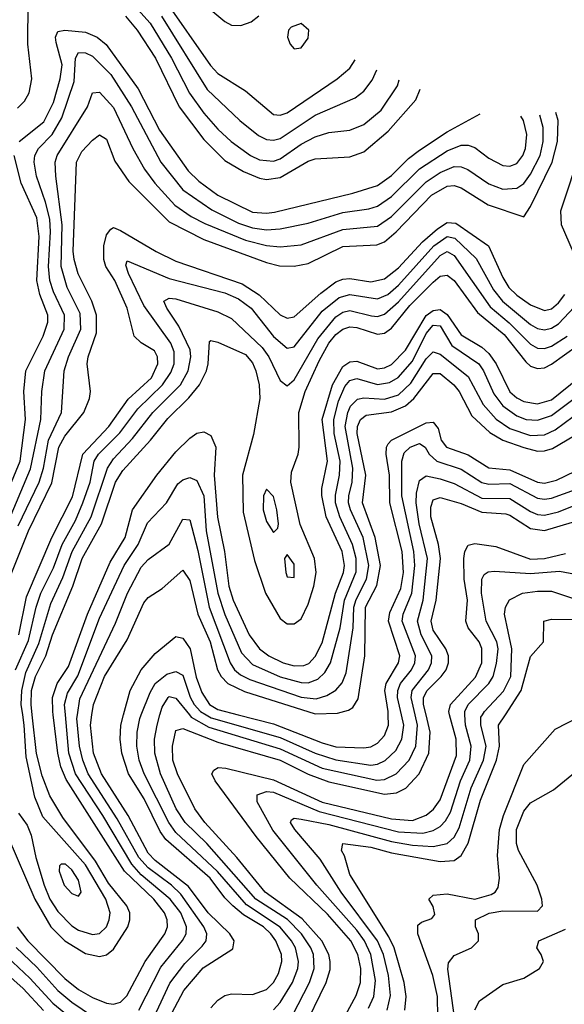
# Model space of a CAD drawing. Header units: inches. Extents: x 990535 to 1117859, y 769386 to 892122.
# Tile 280 of 656: x 1030560 to 1032127, y 879167 to 882000. Entities that reach past the tile are written whole.
import ezdxf

# ---------------------------------------------------------------- set-up
doc = ezdxf.new("R2010")
doc.units = ezdxf.units.IN
doc.header["$MEASUREMENT"] = 0
doc.layers.add('B0837', color=7, linetype='Continuous')
doc.layers.add('B0838', color=7, linetype='Continuous')

msp = doc.modelspace()

# ---------------------------------------------------------------- linework, layer by layer
at = {"layer": 'B0837', "color": 5}
for points, elevation in [([(1030154.2, 880000), (1030170, 879986.9), (1030290, 879918.9), (1030350, 879875.4), (1030430.5, 879790), (1030526, 879650), (1030603.7, 879470), (1030650.1, 879390), (1030690, 879350.1), (1030750, 879313), (1030790, 879304.3), (1030810, 879309.7), (1030830, 879325.6), (1030871.4, 879390), (1030877.4, 879410), (1030877, 879430), (1030868.7, 879450), (1030815.9, 879515.9), (1030778.6, 879578.6), (1030684.8, 879704.8), (1030647.1, 879767.1), (1030624.7, 879824.7), (1030608.7, 879888.7), (1030596.7, 880000)], 3920), ([(1030553.6, 879390), (1030584.3, 879350), (1030690, 879241.3), (1030730, 879210.1), (1030770, 879186.3), (1030810, 879170.1), (1030830, 879167.7), (1030850, 879173.6), (1030868.7, 879191.3), (1030921.7, 879290), (1030978.1, 879370), (1030985.6, 879390), (1030985, 879410), (1030977.1, 879430), (1030946.1, 879470), (1030861.6, 879550), (1030693.9, 879813.9), (1030678.8, 879850), (1030669.8, 879890), (1030656.9, 880000)], 3880), ([(1030557.1, 879717.1), (1030582.2, 879682.2), (1030593.8, 879653.8), (1030607.1, 879590), (1030630.7, 879510), (1030647.1, 879470), (1030670, 879434), (1030710, 879392.8), (1030730, 879380.2), (1030770, 879367.6), (1030790, 879370.5), (1030810, 879389.6), (1030818.1, 879410), (1030821.1, 879430), (1030808, 879470), (1030750, 879568.1), (1030626.9, 879706.9), (1030603.5, 879763.5), (1030578.9, 879878.9), (1030573.5, 879970), (1030569.1, 880000)], 3940), ([(1030903.3, 879150), (1030966.2, 879273.8), (1031029, 879351), (1031039.4, 879370), (1031040.3, 879390), (1031024, 879430), (1030993.4, 879470), (1030910, 879539.8), (1030882.7, 879570), (1030799.4, 879710), (1030720.5, 879830), (1030702.2, 879890), (1030692.2, 880000)], 3860), ([(1030928.7, 879091.3), (1030991.8, 879228.2), (1031035.2, 879284.8), (1031085.6, 879334.4), (1031097.1, 879350), (1031099, 879370), (1031090.5, 879390), (1031024, 879484), (1030996.7, 879510), (1030930, 879559.5), (1030902.7, 879590), (1030841, 879701), (1030757.8, 879830), (1030741.7, 879870), (1030732.8, 879910), (1030725.1, 879990), (1030726.6, 880000)], 3840), ([(1030998, 879142), (1031032.8, 879207.2), (1031088.2, 879271.8), (1031173.1, 879326.9), (1031177.3, 879350), (1031164.4, 879370), (1031102.6, 879430), (1031045.8, 879505.8), (1030950, 879580.7), (1030930, 879601.7), (1030872, 879710), (1030795.4, 879830), (1030772.4, 879890), (1030763.8, 879970), (1030768.3, 880000)], 3820), ([(1031110, 879156.6), (1031130, 879178.8), (1031150, 879192.2), (1031170, 879196.8), (1031230, 879195.6), (1031270, 879210.1), (1031290.1, 879229.9), (1031304.5, 879255.5), (1031314.1, 879290), (1031313.6, 879310), (1031297.5, 879350), (1031282.7, 879370), (1031261.2, 879390), (1031204.6, 879424.6), (1031173.7, 879450), (1031150, 879473.3), (1031108.1, 879530), (1030980.9, 879640.9), (1030964.7, 879664.7), (1030918.4, 879758.4), (1030873.5, 879830), (1030854.2, 879890), (1030849.5, 879930), (1030850.9, 879970), (1030859, 880000)], 3780), ([(1031290, 879151.6), (1031310, 879172.2), (1031345, 879230), (1031360.8, 879270), (1031362.7, 879290), (1031353.5, 879330), (1031342.5, 879350), (1031310, 879389), (1031213.2, 879453.2), (1031129.5, 879549.5), (1031010, 879661.1), (1030989, 879690), (1030918.6, 879830), (1030904.2, 879870), (1030897.7, 879910), (1030898.1, 879950), (1030906.2, 879990), (1030910.1, 880000)], 3760), ([(1031344.7, 879135.3), (1031393.6, 879230), (1031407.4, 879270), (1031405.7, 879310), (1031397.7, 879330), (1031371, 879370), (1031330.7, 879410.7), (1031239.5, 879470), (1031098.7, 879630), (1031036, 879690), (1031010.9, 879730), (1030965, 879830), (1030949, 879890), (1030948.6, 879930), (1030955.6, 879970), (1030963.9, 880000)], 3740), ([(1031373.8, 879090), (1031441.7, 879230), (1031453.1, 879266.9), (1031453.7, 879290), (1031449.9, 879310.1), (1031429.5, 879350), (1031373, 879413), (1031266.8, 879490), (1031185, 879590), (1031092.8, 879690), (1031063.7, 879730), (1031014.2, 879830), (1031001.3, 879870), (1031000.1, 879910), (1031010, 879955.3), (1031030, 879961.2), (1031130, 879921.4), (1031310, 879869.9), (1031390, 879828.9), (1031450, 879807.1), (1031610, 879771.4), (1031644.5, 879775.5), (1031670.7, 879789.3), (1031709.3, 879830.7), (1031737.5, 879890), (1031740.7, 879950), (1031729.1, 880000)], 3720), ([(1031048.5, 880000), (1031053.7, 879993.7), (1031104.5, 879964.5), (1031310, 879902.2), (1031430, 879846.6), (1031587.9, 879812.1), (1031610, 879813.7), (1031643.3, 879830), (1031680.8, 879870), (1031700, 879910), (1031704.9, 879970), (1031697.9, 880000)], 3740), ([(1031096.7, 880000), (1031111.2, 879991.2), (1031310, 879934.8), (1031410, 879889.7), (1031470, 879870.2), (1031570, 879855.7), (1031590, 879858.4), (1031611.4, 879868.6), (1031642.1, 879897.9), (1031659.6, 879930), (1031665, 879970), (1031658.4, 880000)], 3760), ([(1031472.4, 879090), (1031527.8, 879192.2), (1031540.4, 879230), (1031541.6, 879270), (1031532.9, 879310), (1031512.6, 879350), (1031446.2, 879426.2), (1031337.8, 879530), (1031240.8, 879650), (1031123, 879810), (1031113.5, 879830), (1031119.2, 879840.8), (1031131.2, 879848.8), (1031153.6, 879846.4), (1031290, 879813), (1031430, 879749.1), (1031630, 879700.4), (1031690, 879696.5), (1031730, 879711.8), (1031751.1, 879728.9), (1031770, 879755.1), (1031816.9, 879883.1), (1031815.5, 879930), (1031797, 880000)], 3680), ([(1031189.2, 880000), (1031290, 879974), (1031430, 879919.4), (1031470, 879908.4), (1031550, 879904.8), (1031570, 879908.3), (1031590, 879918.6), (1031610, 879940.6), (1031620.8, 879970), (1031620.6, 880000)], 3780), ([(1031564, 879156), (1031579.1, 879190), (1031584.1, 879235.9), (1031570.7, 879310), (1031551.9, 879350), (1031530, 879380.6), (1031414.9, 879510), (1031288.2, 879668.2), (1031243.8, 879750), (1031243.4, 879770), (1031270, 879779.6), (1031290, 879777.4), (1031421.8, 879721.8), (1031650, 879663.8), (1031720, 879660), (1031750, 879666.8), (1031770, 879678.6), (1031785.3, 879694.7), (1031799.6, 879720.4), (1031828.2, 879810), (1031854.8, 879870), (1031859.1, 879910), (1031842.4, 879970), (1031840.9, 880000)], 3660), ([(1031617.4, 879150), (1031627.3, 879192.7), (1031621.2, 879250), (1031606.7, 879310), (1031589.6, 879350), (1031484.9, 879490), (1031425.1, 879585.1), (1031351.9, 879670), (1031338.9, 879690), (1031342.3, 879697.7), (1031350, 879702.3), (1031370, 879700.1), (1031450, 879684.6), (1031630, 879635.8), (1031690, 879625.2), (1031750, 879621.5), (1031790, 879630.1), (1031810, 879648.2), (1031824.6, 879675.4), (1031859.3, 879790), (1031894.8, 879870), (1031901.7, 879910), (1031886.8, 879970), (1031887.1, 879992.9), (1031891.2, 880000)], 3640), ([(1031668, 879150), (1031672, 879190), (1031666.1, 879230), (1031637.3, 879330), (1031621.7, 879361.7), (1031510, 879540.9), (1031494.8, 879594.8), (1031486.3, 879610), (1031489.7, 879630), (1031570, 879619.2), (1031630, 879602.9), (1031770, 879577.9), (1031810, 879580.8), (1031830, 879595.5), (1031850, 879630.7), (1031885.7, 879754.3), (1031931.9, 879870), (1031940.1, 879910), (1031937.9, 879970), (1031957.5, 880000)], 3620), ([(1031763.3, 879130), (1031762.5, 879190), (1031748.6, 879250), (1031705.2, 879370), (1031705.6, 879394.4), (1031716.6, 879403.4), (1031745.9, 879414.1), (1031754.9, 879425.1), (1031750, 879448.2), (1031737.4, 879470), (1031750, 879481.5), (1031790, 879484.6), (1031870, 879469.6), (1031916.5, 879483.4), (1031928.1, 879490), (1031937, 879503), (1031940.7, 879530), (1031935.1, 879595.1), (1031940.8, 879670), (1031951.9, 879710), (1032010, 879857.4), (1032100.8, 879959.2), (1032170, 879994.5)], 3580), ([(1031811.2, 879128.8), (1031791.7, 879268.3), (1031793.9, 879286.1), (1031810, 879307.4), (1031860.4, 879330), (1031879.8, 879350), (1031880.2, 879370), (1031871.2, 879390), (1031871.3, 879410), (1031910.8, 879429.2), (1031950, 879436.2), (1032050, 879435.3), (1032063.7, 879450), (1032062.2, 879470), (1032049.3, 879510), (1031995.6, 879610), (1031989.4, 879629.4), (1031989.7, 879670), (1032010, 879723), (1032030, 879747), (1032096.2, 879783.8), (1032170, 879844.3)], 3560), ([(1030111, 879090), (1030074.3, 879230), (1030074.7, 879310), (1030051.5, 879428.5), (1030051.4, 879450), (1030067.3, 879472.7), (1030130, 879503), (1030148.8, 879530), (1030160.9, 879570), (1030171.9, 879688.1), (1030190, 879722.8), (1030210, 879731.5), (1030230, 879730.1), (1030250, 879722.2), (1030290, 879693.1), (1030333.5, 879650), (1030370, 879595.3), (1030440.3, 879430), (1030478.8, 879358.8), (1030524.1, 879304.1), (1030590, 879242.8), (1030656.2, 879170), (1030730, 879109.6)], 3840), ([(1030136.9, 879130), (1030123.1, 879210), (1030120.2, 879290), (1030102.2, 879410), (1030109.9, 879430), (1030150, 879457.4), (1030174.2, 879485.8), (1030186.3, 879513.7), (1030210, 879608.6), (1030218.3, 879621.7), (1030230, 879633.8), (1030250, 879634.3), (1030290, 879610.5), (1030314.5, 879590), (1030350, 879539.4), (1030406.4, 879410), (1030459.3, 879319.3), (1030497.2, 879277.2), (1030570, 879212.5), (1030629.1, 879149.1)], 3820), ([(1031869.2, 879150.8), (1031883.1, 879176.9), (1031950, 879223.8), (1032010, 879242), (1032055.6, 879270), (1032066.8, 879290), (1032060.7, 879310), (1032047.8, 879330), (1032053.3, 879350), (1032130, 879383)], 3540), ([(1030550.4, 879330.4), (1030610, 879273.6), (1030670, 879207), (1030710, 879173.3), (1030770, 879132.9)], 3860)]:
    msp.add_lwpolyline(points, dxfattribs=dict(at, elevation=elevation))
at = {"layer": 'B0837', "color": 5, "elevation": 3960}
msp.add_lwpolyline([(1030692.5, 879570), (1030679.3, 879570), (1030674.7, 879565.3), (1030673.6, 879550), (1030688.8, 879510), (1030710, 879486.1), (1030730, 879478), (1030737.2, 879490), (1030730, 879524.5), (1030710, 879554.1)], close=True, dxfattribs=at)
at = {"layer": 'B0838', "color": 5}
for points, elevation in [([(1030554, 881746), (1030574.2, 881765.8), (1030587.3, 881790), (1030595, 881830), (1030583.6, 881930), (1030584.5, 882050)], 4120), ([(1030882, 882050), (1030935.8, 881990), (1030997.2, 881890), (1031048.6, 881788.6), (1031090, 881730.9), (1031130, 881685.1), (1031168.8, 881650), (1031224.1, 881610), (1031250, 881597.4), (1031290, 881593.2), (1031310, 881600.1), (1031370, 881642.6), (1031410, 881663.5), (1031450, 881675.8), (1031510, 881682.8), (1031550, 881698.7), (1031599.8, 881740.2), (1031647, 881810), (1031652.2, 881827.2)], 4140), ([(1030977.6, 882057.6), (1031108.8, 881868.8), (1031130, 881845.4), (1031210, 881795.6), (1031290, 881727.2), (1031310, 881725.3), (1031330, 881731.9), (1031473.9, 881830), (1031510, 881860.7), (1031525.3, 881884.8)], 4180), ([(1030864.6, 882010), (1030898.1, 881970), (1030951.5, 881890), (1031019.4, 881750), (1031090, 881655.3), (1031150, 881595.5), (1031203.9, 881563.9), (1031250, 881544.2), (1031270, 881540.4), (1031310, 881545.9), (1031390, 881593.7), (1031410, 881599.5), (1031510, 881605.8), (1031550, 881620.2), (1031620.4, 881679.6), (1031700.3, 881770), (1031712.1, 881800)], 4120), ([(1030968.4, 882010), (1031099.2, 881799.2), (1031193.9, 881710), (1031247.3, 881667.3), (1031270, 881655.5), (1031290, 881653.4), (1031310, 881658.5), (1031410, 881725.4), (1031524.9, 881775.1), (1031550, 881794.2), (1031574.1, 881825.9), (1031587.6, 881856.5)], 4160), ([(1031110, 882028.6), (1031150, 881995.1), (1031170, 881984.9), (1031196.3, 881983.7), (1031226.1, 881993.9), (1031248.6, 882011.4)], 4220), ([(1030559, 881650), (1030630, 881706.5), (1030657.7, 881762.3), (1030676.8, 881830), (1030682.2, 881870), (1030665.2, 881934.8), (1030663.6, 881950), (1030670, 881966), (1030689.9, 881970.1), (1030750, 881964), (1030783.3, 881950), (1030809.3, 881929.3), (1030901.1, 881801.1), (1030962.6, 881682.6), (1031045.3, 881565.3), (1031075.4, 881535.4), (1031130, 881495.4), (1031230, 881446.8), (1031270, 881443.3), (1031293.3, 881446.7), (1031518.9, 881501.1), (1031590, 881523.6), (1031630, 881551.6), (1031679, 881601), (1031710, 881625.3), (1031790, 881677.2), (1031884.4, 881729.4)], 4080), ([(1030481.8, 880450), (1030591.8, 880708.2), (1030621.2, 880850), (1030623.8, 880930), (1030632.4, 880990), (1030688.7, 881110), (1030689.5, 881150), (1030657.2, 881217.2), (1030646.7, 881250), (1030643.1, 881290), (1030649.5, 881390), (1030646.7, 881426.7), (1030635.1, 881475.1), (1030608.9, 881550), (1030602, 881590), (1030604.1, 881610), (1030614.1, 881630), (1030653.7, 881670), (1030681.7, 881718.3), (1030717.1, 881822.9), (1030721.1, 881890), (1030730, 881906), (1030750, 881904.9), (1030770, 881895.2), (1030822.2, 881842.2), (1030881.8, 881750), (1030966.2, 881590), (1031030, 881510.4), (1031112.9, 881452.9), (1031190, 881415.2), (1031230, 881401.6), (1031270, 881396), (1031310, 881399), (1031390, 881415), (1031490, 881445.2), (1031564.3, 881455.7), (1031590, 881464), (1031630, 881491.5), (1031710, 881571.1), (1031790, 881622.9), (1031830, 881639.3), (1031850, 881639.6), (1031870, 881632.4), (1031910, 881601.8), (1031950, 881580.7), (1031970, 881578.7), (1031990, 881586.9), (1032008, 881610), (1032015.2, 881630), (1032019.2, 881670), (1032009.6, 881710), (1032002.1, 881722.9)], 4060), ([(1030555.7, 880544.3), (1030616.8, 880670), (1030628.7, 880710), (1030643.2, 880790), (1030680.9, 880870), (1030688.5, 880990), (1030700.4, 881030), (1030736.5, 881110), (1030734.7, 881154.7), (1030697.3, 881230), (1030680.1, 881290), (1030682.6, 881410), (1030663.9, 881550), (1030662.7, 881590), (1030668.3, 881610), (1030755.7, 881750), (1030770, 881790.3), (1030790, 881791.9), (1030830, 881747.6), (1030885.8, 881630), (1030919.8, 881570), (1030949.4, 881530), (1031007.1, 881467.1), (1031053.8, 881433.8), (1031093.4, 881413.4), (1031210, 881366), (1031269.9, 881350.1), (1031310, 881346.9), (1031370, 881352.4), (1031490, 881396.6), (1031590, 881406.6), (1031630, 881433.9), (1031730, 881533.7), (1031770, 881560.7), (1031810, 881577.9), (1031830, 881577.3), (1031849.6, 881569.6), (1031910, 881527.9), (1031950, 881513), (1031990, 881515.2), (1032010, 881528.9), (1032030, 881555.6), (1032057.3, 881610), (1032066, 881650), (1032066.2, 881690), (1032056.6, 881726)], 4040), ([(1030524.1, 880375.9), (1030586.2, 880530), (1030652.8, 880667.2), (1030673.2, 880770), (1030690, 880802.4), (1030744.8, 880870), (1030761.4, 880910), (1030763.8, 880930), (1030754.9, 881010), (1030757.4, 881030), (1030781, 881099), (1030781.4, 881150), (1030767.6, 881190), (1030729, 881269), (1030716.8, 881310), (1030714.5, 881334.5), (1030723.5, 881590), (1030738.8, 881621.2), (1030770, 881653.5), (1030790, 881668.8), (1030810, 881656.3), (1030833.6, 881593.6), (1030874.3, 881534.3), (1030990, 881419.1), (1031090, 881367.8), (1031270, 881301.9), (1031307.8, 881292.2), (1031350, 881291), (1031390, 881299.2), (1031490, 881347.5), (1031587.6, 881352.4), (1031610, 881361.3), (1031643.7, 881390), (1031744.5, 881495.5), (1031790, 881521.5), (1031810, 881523.6), (1031830, 881516.5), (1031907.6, 881467.6), (1032010, 881432.8), (1032030, 881463.2), (1032091.5, 881590), (1032107.5, 881650), (1032109.5, 881710), (1032102.1, 881733.7)], 4020), ([(1032153.8, 881330), (1032118.7, 881410), (1032117.1, 881450), (1032176.6, 881630)], 3980), ([(1030453.9, 880470), (1030561.6, 880730), (1030577.3, 880850), (1030572.3, 880930), (1030578.1, 880990), (1030628.4, 881090), (1030641.7, 881130), (1030640.9, 881150), (1030618.4, 881210), (1030609.3, 881250), (1030616, 881376), (1030610.1, 881430), (1030565.1, 881530), (1030544.8, 881610)], 4080), ([(1030558.3, 880230), (1030580.1, 880339.9), (1030653.3, 880510), (1030712.2, 880627.8), (1030742.1, 880750), (1030816.4, 880830), (1030872, 880908), (1030939.3, 880970), (1030957.9, 881010), (1030957.1, 881030), (1030947.7, 881047.7), (1030910, 881070.3), (1030889.4, 881089.4), (1030869.9, 881170.1), (1030833.6, 881250), (1030808.5, 881290), (1030802.1, 881310), (1030802.4, 881350), (1030810, 881381), (1030822.6, 881397.4), (1030830, 881402.1), (1030850, 881394), (1030953.1, 881333.1), (1031010, 881305.1), (1031200.2, 881240.2), (1031248.8, 881208.8), (1031310, 881151), (1031330, 881141.5), (1031350, 881145.3), (1031426.5, 881213.5), (1031470, 881245.9), (1031490, 881254.1), (1031510, 881255.9), (1031570, 881246.3), (1031610, 881254.7), (1031650, 881285.9), (1031718.6, 881361.4), (1031761.7, 881398.3), (1031790, 881416.3), (1031814.9, 881414.9), (1031908.9, 881350), (1031950, 881258.5), (1031967.5, 881230), (1031990, 881207.7), (1032030, 881180.1), (1032070, 881163.1), (1032090, 881168.3), (1032110, 881185.3), (1032128.8, 881210)], 3980), ([(1030548.7, 880130), (1030585.8, 880214.2), (1030607.8, 880310), (1030621.7, 880350), (1030657.2, 880422.8), (1030682.8, 880490), (1030720.7, 880559.3), (1030742.3, 880610), (1030763, 880670), (1030775.1, 880730), (1030787.1, 880750), (1030848, 880812), (1030899.8, 880880.2), (1030970.7, 880950), (1030995.3, 880984.7), (1031005.2, 881010), (1031005, 881045), (1030995.2, 881070), (1030917.7, 881177.7), (1030873.4, 881270), (1030865.9, 881294.1), (1030870, 881306.7), (1030990, 881256), (1031150, 881214.8), (1031190, 881197.4), (1031225.8, 881170), (1031290, 881088.6), (1031330, 881054.9), (1031350, 881059.2), (1031430, 881161.3), (1031478.9, 881201.1), (1031510, 881209.6), (1031590, 881197), (1031619.6, 881210), (1031650, 881236.8), (1031751.2, 881350), (1031790, 881376.5), (1031812.1, 881372.1), (1031873.4, 881313.4), (1031923.4, 881223.4), (1031949.3, 881190), (1032030, 881122.8), (1032050, 881111.4), (1032070, 881107.9), (1032090, 881112.9), (1032110, 881125.2), (1032170.8, 881189.2)], 3960), ([(1030569.1, 880000), (1030564.7, 880030), (1030566.4, 880070), (1030577.9, 880122.1), (1030615.1, 880204.9), (1030650, 880320.1), (1030684.6, 880395.4), (1030711.6, 880470), (1030766.2, 880570), (1030812.5, 880710), (1030830, 880737.1), (1030884.5, 880795.5), (1030943.6, 880870), (1031023.4, 880950), (1031045.3, 880990), (1031052.7, 881030), (1031050.5, 881050.5), (1031018.6, 881118.6), (1030983.6, 881170), (1030975, 881190), (1030990, 881198.8), (1031010, 881196.8), (1031130, 881159.5), (1031170, 881140.7), (1031257.5, 881057.5), (1031276.8, 881030), (1031310, 880962.2), (1031330, 880947.2), (1031350, 880964), (1031418.1, 881081.9), (1031470, 881144.9), (1031490, 881158.3), (1031510, 881163.2), (1031571.9, 881148.1), (1031590, 881146.4), (1031610, 881153), (1031650, 881188.4), (1031770, 881321.4), (1031790, 881333.3), (1031810, 881321.9), (1031913.7, 881173.7), (1031968, 881128), (1032030, 881066.8), (1032050, 881054.9), (1032070, 881053.9), (1032090, 881060.7), (1032134.7, 881090)], 3940), ([(1030596.7, 880000), (1030593.4, 880030), (1030594.6, 880070), (1030605.7, 880110), (1030635.8, 880170), (1030654.9, 880230), (1030713.5, 880370), (1030740.5, 880450), (1030795.9, 880550), (1030835.9, 880670), (1030857.2, 880702.9), (1030936.5, 880790), (1030986.9, 880853.1), (1031047.3, 880912.7), (1031077.3, 880950), (1031097.9, 880990), (1031103, 881010), (1031106, 881074), (1031110, 881077.4), (1031130, 881072.8), (1031210, 881037), (1031230, 881013.4), (1031239.2, 880990), (1031249.4, 880950), (1031251.5, 880910), (1031233, 880807), (1031201.6, 880690), (1031203.5, 880583.5), (1031235.7, 880444.3), (1031267.9, 880350), (1031310, 880277.5), (1031330, 880262.4), (1031350, 880262.2), (1031370, 880276.4), (1031390, 880318.9), (1031406.2, 880370), (1031412.9, 880410), (1031408, 880450), (1031367.6, 880547.6), (1031340.6, 880670), (1031341.8, 880698.2), (1031361.6, 880750), (1031364.7, 880770), (1031363.6, 880870), (1031381.4, 880930), (1031421.7, 881018.3), (1031450, 881070), (1031470, 881094.3), (1031490, 881109.8), (1031510, 881116.4), (1031530, 881115), (1031590, 881095.2), (1031610, 881098.4), (1031630, 881112.9), (1031682.1, 881177.9), (1031750, 881245.4), (1031770, 881262.7), (1031790, 881265.1), (1031810, 881250.1), (1031877.5, 881157.5), (1031954.1, 881094.1), (1032016.1, 881016.1), (1032030, 881003.7), (1032050, 880996.5), (1032070, 880999), (1032090, 881009.3), (1032202.7, 881090)], 3920), ([(1030656.9, 880000), (1030655.8, 880010), (1030655.2, 880050), (1030668.3, 880090), (1030700.4, 880139.6), (1030755.9, 880290), (1030820.7, 880439.3), (1030864, 880510), (1030884.5, 880590), (1030954.6, 880690), (1031010, 880756.4), (1031050, 880795.9), (1031070, 880810.1), (1031090, 880814.6), (1031110, 880803.8), (1031124.6, 880770), (1031119.7, 880690), (1031129, 880569), (1031149.3, 880470), (1031162, 880370), (1031174.2, 880330), (1031220.8, 880230), (1031250.1, 880190), (1031276.8, 880170), (1031318, 880150), (1031350, 880140.7), (1031378.1, 880141.9), (1031392.1, 880147.9), (1031410, 880167.5), (1031430, 880207.5), (1031469.2, 880350), (1031492.1, 880410), (1031494.6, 880430), (1031487.7, 880470), (1031441.5, 880570), (1031429, 880631), (1031429, 880651), (1031445.4, 880730), (1031430.5, 880850), (1031460, 880950), (1031490, 881002.1), (1031510, 881016.3), (1031530, 881017.6), (1031590, 880996.1), (1031610, 880998.4), (1031630, 881008.5), (1031670, 881049.8), (1031730, 881148.9), (1031750, 881163.9), (1031770, 881166.2), (1031790, 881151.6), (1031830, 881093.3), (1031890, 881058), (1031910, 881040.2), (1031930.7, 881010), (1031970, 880929.7), (1031990, 880911.8), (1032010, 880901.8), (1032050, 880894.6), (1032090, 880906.6), (1032170, 880970.8)], 3880), ([(1030692.2, 880000), (1030689.4, 880030), (1030697.9, 880062.1), (1030727.5, 880112.5), (1030790, 880277.8), (1030861.2, 880430), (1030901.5, 880490), (1030927.8, 880552.2), (1030982.6, 880610), (1031015.1, 880664.9), (1031030, 880676.6), (1031050, 880682.6), (1031070, 880674.3), (1031089.9, 880629.9), (1031097.2, 880530), (1031130.4, 880350), (1031150, 880288.6), (1031198.7, 880178.7), (1031230, 880145.3), (1031310, 880109.8), (1031370, 880092.7), (1031390, 880092.2), (1031417.5, 880102.5), (1031438.2, 880121.8), (1031454.2, 880150), (1031482.4, 880250), (1031494.8, 880330), (1031528.2, 880411.8), (1031527.9, 880450), (1031518, 880490), (1031480.8, 880570), (1031469, 880610), (1031468.3, 880631.7), (1031480.7, 880690), (1031482.6, 880730), (1031465.2, 880810), (1031464.2, 880850), (1031477.6, 880902.4), (1031495.6, 880944.4), (1031510, 880962.2), (1031530, 880967.9), (1031590, 880950.9), (1031623.9, 880956.1), (1031649.4, 880970.6), (1031690, 881018), (1031730, 881097.3), (1031750, 881121), (1031770, 881119), (1031803, 881063), (1031881.1, 881010), (1031894.9, 880990), (1031924.1, 880924.1), (1031949.6, 880889.6), (1031990, 880860.4), (1032017.2, 880850), (1032050, 880847.5), (1032090, 880861.3), (1032209.1, 880950.9)], 3860), ([(1030726.6, 880000), (1030733.8, 880046.2), (1030836.3, 880263.7), (1030870.5, 880350), (1030910, 880424.6), (1030930, 880446.7), (1030990, 880490.7), (1031030, 880563), (1031050, 880560.8), (1031073, 880473), (1031105, 880310), (1031165.8, 880150), (1031178.3, 880130), (1031195.3, 880115.3), (1031221.9, 880101.9), (1031370, 880050.5), (1031413.5, 880046.5), (1031444.1, 880055.9), (1031469.3, 880070.7), (1031488.3, 880091.7), (1031499.3, 880120.7), (1031519.6, 880250), (1031521.8, 880310), (1031527.9, 880332.1), (1031558.1, 880390), (1031564.4, 880430), (1031548.7, 880510), (1031511.5, 880590), (1031506.4, 880610), (1031506.9, 880630), (1031517.1, 880670), (1031518.9, 880710), (1031496.9, 880830), (1031503.9, 880870), (1031512, 880888), (1031531.6, 880908.4), (1031550, 880912.4), (1031610, 880908.8), (1031650, 880920.4), (1031685.1, 880954.9), (1031730, 881024.7), (1031750, 881044.9), (1031770, 881038.2), (1031850, 880973.2), (1031893.1, 880893.1), (1031930.9, 880850.9), (1031970, 880824.3), (1032030, 880803.7), (1032070, 880805.9), (1032100.3, 880819.7), (1032230, 880915.9)], 3840), ([(1030768.3, 880000), (1030772.7, 880030), (1030804.1, 880110), (1030870, 880215.7), (1030917.7, 880322.3), (1030930, 880338.1), (1030970, 880363.6), (1031030, 880416.6), (1031050, 880386.9), (1031072.4, 880290), (1031108.4, 880210), (1031129.6, 880129.6), (1031139.8, 880110), (1031158.9, 880090), (1031206.9, 880066.9), (1031410, 880002.7), (1031475, 880005), (1031506.2, 880013.8), (1031518.4, 880021.6), (1031533.7, 880046.3), (1031553.4, 880170), (1031554.9, 880310), (1031587.5, 880372.5), (1031598.6, 880430), (1031583.1, 880510), (1031546.6, 880610), (1031555.8, 880690), (1031531.4, 880810), (1031532.4, 880830), (1031541, 880850), (1031557.3, 880862.7), (1031630, 880872.3), (1031670, 880888.8), (1031694.3, 880910), (1031750, 880982.6), (1031770, 880981.8), (1031808.7, 880950), (1031824, 880930), (1031860.9, 880860.9), (1031912.5, 880812.5), (1031950.2, 880790.2), (1032010, 880769.1), (1032050, 880759), (1032070, 880759.3), (1032093.2, 880766.8), (1032156.3, 880803.7)], 3820), ([(1031620.6, 880000), (1031620.5, 880010), (1031610.5, 880070), (1031614.1, 880090), (1031649.9, 880150), (1031653.4, 880170), (1031621.3, 880270), (1031625.1, 880294.9), (1031656.8, 880363.2), (1031664.3, 880410), (1031660.2, 880470), (1031624.9, 880610), (1031623.7, 880690), (1031614.6, 880750), (1031615.4, 880770), (1031620.5, 880779.5), (1031629.6, 880790.4), (1031710, 880830.9), (1031730, 880840.1), (1031750, 880841.8), (1031763.9, 880823.9), (1031772.9, 880790), (1031788.4, 880770), (1031850, 880748.5), (1031910, 880710.8), (1031970, 880705), (1032050, 880670), (1032070, 880667), (1032104.3, 880675.7), (1032185.5, 880714.5)], 3780), ([(1031658.4, 880000), (1031647.5, 880050), (1031647.8, 880070), (1031656.2, 880090), (1031687.6, 880130), (1031696.9, 880150), (1031698.9, 880170), (1031660.5, 880270), (1031663.3, 880290), (1031688.7, 880350), (1031697.2, 880430), (1031694.4, 880470), (1031659.5, 880630), (1031659.5, 880730), (1031666.3, 880753.7), (1031683.2, 880770), (1031710, 880781.2), (1031726.8, 880770), (1031738.1, 880750), (1031760.5, 880730), (1031830, 880706.5), (1031890, 880668.9), (1031910, 880663.9), (1031970, 880665.3), (1032050, 880623.8), (1032070, 880620.3), (1032090, 880623.1), (1032217.1, 880670)], 3760), ([(1031697.9, 880000), (1031686.1, 880050), (1031689.3, 880070), (1031735.8, 880130), (1031745.2, 880150), (1031745.9, 880170), (1031714.7, 880230), (1031704.9, 880270), (1031721, 880330), (1031733.2, 880450), (1031709.8, 880550), (1031701, 880610), (1031701.8, 880638.2), (1031710, 880674.5), (1031730, 880688.1), (1031770, 880679.2), (1031810, 880665.4), (1031890, 880623.7), (1031970, 880622.4), (1032030, 880585), (1032050, 880576.5), (1032070, 880574.6), (1032110, 880584.5), (1032170, 880608.1)], 3740), ([(1031729.1, 880000), (1031722.2, 880030), (1031722.1, 880050), (1031732.1, 880070), (1031773, 880110), (1031786.9, 880130), (1031794, 880150), (1031793.5, 880170), (1031786.4, 880190), (1031750, 880243.8), (1031744.4, 880270), (1031758.7, 880330), (1031771, 880450), (1031765.3, 880490), (1031742.5, 880570), (1031742.6, 880597.4), (1031750, 880619.1), (1031770, 880625.4), (1031830, 880608.5), (1031890, 880582.8), (1031958.3, 880578.3), (1031970, 880574.9), (1032030, 880535.8), (1032070, 880530.3), (1032150, 880554.1)], 3720), ([(1031957.5, 880000), (1032003.1, 880070), (1032030, 880168.4), (1032067.2, 880210), (1032067.9, 880270), (1032090, 880275.5), (1032170, 880274.4), (1032230, 880290.4), (1032250, 880291.3), (1032310, 880269.6), (1032350, 880263.4), (1032410, 880278.3), (1032494.8, 880325.2), (1032593.1, 880406.9), (1032670, 880487), (1032690, 880502.8), (1032710, 880510.2), (1032719.6, 880490), (1032721.5, 880470), (1032714.3, 880390), (1032700.5, 880350), (1032655.6, 880264.4), (1032607.1, 880130), (1032580.6, 880000)], 3620), ([(1031797, 880000), (1031794.4, 880010), (1031799.3, 880030), (1031871.7, 880108.3), (1031889.7, 880150), (1031890, 880191.2), (1031882, 880210), (1031850.6, 880250), (1031843.5, 880270), (1031848.2, 880330), (1031839.3, 880390), (1031838, 880450), (1031840.4, 880470), (1031850, 880488.2), (1031870, 880492.8), (1031930, 880484.9), (1032030, 880447.6), (1032070, 880449.7), (1032130, 880463.9)], 3680), ([(1031840.9, 880000), (1031840.4, 880010), (1031850.8, 880030), (1031910.2, 880090), (1031921.8, 880110), (1031932.2, 880147.8), (1031936.4, 880190), (1031932.6, 880210), (1031902.6, 880270), (1031888.5, 880350), (1031889.4, 880390.6), (1031896.3, 880403.7), (1031908.1, 880411.9), (1031926.2, 880413.8), (1032030, 880406.8), (1032113.1, 880413.1), (1032190, 880399.5)], 3660), ([(1031891.2, 880000), (1031897, 880010), (1031952, 880068), (1031972.7, 880110), (1031976.2, 880190), (1031955.3, 880290), (1031957.8, 880310), (1031969, 880331), (1032006.2, 880350), (1032050, 880356.3), (1032090, 880356.4), (1032150, 880335.8)], 3640), ([(1030859, 880000), (1030878, 880070), (1030909.7, 880130), (1030950, 880176.7), (1031010, 880225.2), (1031030, 880220.3), (1031050.9, 880190), (1031068.2, 880108.2), (1031084.4, 880064.3), (1031106.6, 880030), (1031130, 880015.2), (1031189.2, 880000)], 3780), ([(1030910.1, 880000), (1030935.4, 880064.6), (1030950.2, 880089.8), (1030983.2, 880116.8), (1031010, 880124.7), (1031030, 880114.4), (1031051, 880051), (1031062.3, 880030), (1031080.3, 880010), (1031096.7, 880000)], 3760), ([(1030963.9, 880000), (1030970, 880021.9), (1030987.4, 880050), (1030990, 880053.1), (1031010, 880047.7), (1031048.5, 880000)], 3740)]:
    msp.add_lwpolyline(points, dxfattribs=dict(at, elevation=elevation))
for points, elevation in [([(1031370, 881989.8), (1031341.4, 881978.6), (1031334, 881970), (1031331, 881950), (1031338, 881930), (1031350, 881916.2), (1031370, 881919.4), (1031390, 881947.2), (1031391.8, 881970)], 4220), ([(1031270, 880649.6), (1031262, 880630), (1031260.9, 880590), (1031270, 880556.5), (1031290, 880524.4), (1031302.7, 880537.3), (1031304.8, 880550), (1031300.5, 880590), (1031290, 880628.2)], 3940), ([(1031330, 880461.6), (1031322.3, 880450), (1031326, 880410), (1031330, 880397.1), (1031350, 880394.8), (1031350, 880433.6)], 3940)]:
    msp.add_lwpolyline(points, close=True, dxfattribs=dict(at, elevation=elevation))

doc.saveas('drawing.dxf')
